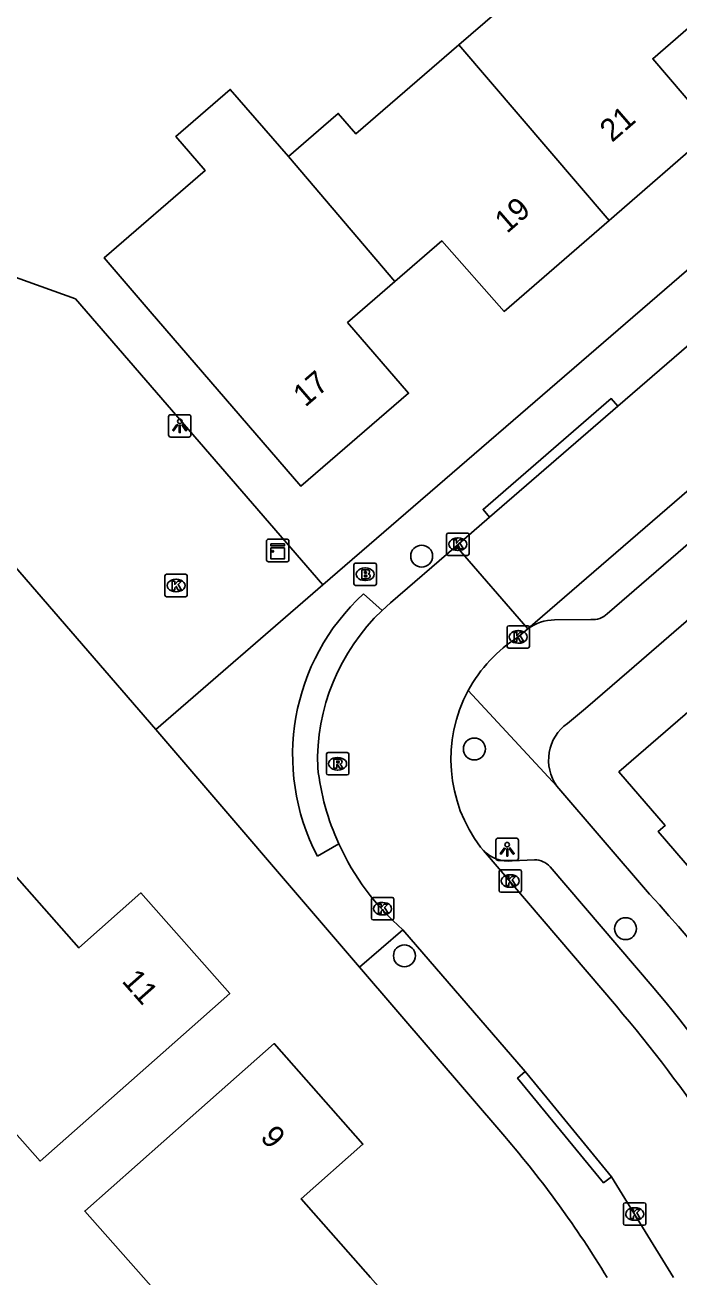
# Model space of a CAD drawing. Extents: x 157321 to 158827, y 386650 to 388532.
# Drawn here: x 157693.2 to 157722.4, y 388000 to 388055.9 of the extents above; entities that cross this region are included whole.
import ezdxf

# ---------------------------------------------------------------- set-up
doc = ezdxf.new("R2010")
doc.units = 0
for name, color, linetype in [('IMGEO_Boom', 7, 'Continuous'), ('IMGEO_Brandkraan', 7, 'Continuous'), ('IMGEO_Kast', 7, 'Continuous'), ('IMGEO_Kolk', 7, 'Continuous'), ('IMGEO_Lichtpunt', 7, 'Continuous'), ('IMGEO_Muur', 7, 'Continuous'), ('IMGEO_Pand', 7, 'Continuous'), ('IMGEO_Pand_nummerreeks', 7, 'Continuous'), ('IMGEO_Rijbaan_lokaal_open', 7, 'Continuous'), ('IMGEO_Rioolput', 7, 'Continuous'), ('IMGEO_Voetpad_open', 7, 'Continuous')]:
    doc.layers.add(name, color=color, linetype=linetype)

msp = doc.modelspace()

# ---------------------------------------------------------------- linework, layer by layer
at = {"layer": 'IMGEO_Boom'}
for centre in [(157710.885, 388032.174), (157713.237, 388023.57), (157719.978, 388015.556), (157710.117, 388014.346)]:
    msp.add_circle(centre, 0.489, dxfattribs=at)
at = {"layer": 'IMGEO_Brandkraan'}
for p, q in [((157707.868, 388030.938), (157707.868, 388031.79)), ((157707.943, 388031.864), (157708.795, 388031.864)), ((157708.356, 388031.644), (157708.381, 388031.644)), ((157708.869, 388031.79), (157708.869, 388030.938)), ((157708.379, 388031.084), (157708.354, 388031.084)), ((157708.795, 388030.864), (157707.943, 388030.864))]:
    msp.add_line(p, q, dxfattribs=at)
for points in [[(157707.868, 388030.938), (157707.868, 388031.79)], [(157707.943, 388031.864), (157708.795, 388031.864)], [(157708.216, 388031.564), (157708.216, 388031.164), (157708.429, 388031.164)], [(157708.447, 388031.564), (157708.216, 388031.564)], [(157708.395, 388031.483), (157708.341, 388031.483), (157708.341, 388031.407)], [(157708.869, 388031.79), (157708.869, 388030.938)], [(157708.341, 388031.407), (157708.394, 388031.407)], [(157708.403, 388031.331), (157708.341, 388031.331), (157708.341, 388031.25)], [(157708.341, 388031.25), (157708.403, 388031.25)], [(157708.795, 388030.864), (157707.943, 388030.864)]]:
    msp.add_lwpolyline(points, dxfattribs=at)
for centre, radius, start, end in [((157707.945, 388031.788), 0.0765, 91.552, 178.448), ((157707.945, 388031.788), 0.0765, 91.552, 178.448), ((157708.396, 388031.445), 0.0379, 267.8285, 90.9355), ((157708.451, 388031.419), 0.145, 59.4692, 91.5367), ((157708.476, 388031.466), 0.0922, 285.5137, 58.1501), ((157708.793, 388031.788), 0.0765, 1.552, 88.448), ((157708.793, 388031.788), 0.0765, 1.552, 88.448), ((157707.945, 388030.94), 0.0765, 181.552, 268.448), ((157707.945, 388030.94), 0.0765, 181.552, 268.448), ((157708.404, 388031.29), 0.0404, 269.8759, 90.5077), ((157708.435, 388031.415), 0.251, 268.6676, 293.5347), ((157708.481, 388031.274), 0.105, 301.3115, 78.989), ((157708.793, 388030.94), 0.0765, 271.552, 358.448), ((157708.793, 388030.94), 0.0765, 271.552, 358.448)]:
    msp.add_arc(centre, radius, start, end, dxfattribs=at)
for centre, major_axis, ratio, start_param, end_param in [((157708.355, 388031.364), (-0.387, 0.002), 0.722429, 4.712389, 7.853982), ((157708.38, 388031.364), (-0.39, 0.002), 0.717154, 1.570796, 4.712389)]:
    msp.add_ellipse(centre, major_axis=major_axis, ratio=ratio, start_param=start_param, end_param=end_param, dxfattribs=at)
at = {"layer": 'IMGEO_Kast'}
for p, q in [((157703.97, 388031.999), (157703.97, 388032.84)), ((157703.97, 388032.84), (157703.97, 388031.999)), ((157704.045, 388032.924), (157704.886, 388032.924)), ((157704.886, 388032.924), (157704.045, 388032.924)), ((157704.97, 388032.849), (157704.97, 388032.008)), ((157704.97, 388032.008), (157704.97, 388032.849)), ((157704.895, 388031.924), (157704.054, 388031.924)), ((157704.054, 388031.924), (157704.895, 388031.924))]:
    msp.add_line(p, q, dxfattribs=at)
for points in [[(157704.165, 388032.714), (157704.765, 388032.714), (157704.765, 388032.629), (157704.165, 388032.629), (157704.165, 388032.714)], [(157704.165, 388032.539), (157704.765, 388032.539), (157704.765, 388032.05), (157704.165, 388032.05), (157704.165, 388032.539)]]:
    msp.add_lwpolyline(points, dxfattribs=at)
msp.add_circle((157704.249, 388032.388), 0.0377, dxfattribs=at)
for centre, start, end in [((157704.048, 388032.846), 92.4484, 184.2845), ((157704.048, 388032.846), 92.4484, 184.2845), ((157704.892, 388032.846), 2.4484, 94.2845), ((157704.892, 388032.846), 2.4484, 94.2845), ((157704.048, 388032.002), 182.4484, 274.2845), ((157704.048, 388032.002), 182.4484, 274.2845), ((157704.892, 388032.002), 272.4484, 4.2845), ((157704.892, 388032.002), 272.4484, 4.2845)]:
    msp.add_arc(centre, 0.0779, start, end, dxfattribs=at)
at = {"layer": 'IMGEO_Kolk'}
for p, q in [((157712.075, 388033.202), (157712.927, 388033.202)), ((157712, 388032.276), (157712, 388033.128)), ((157712.488, 388032.982), (157712.513, 388032.982)), ((157713.001, 388033.128), (157713.001, 388032.276)), ((157712.927, 388032.202), (157712.075, 388032.202)), ((157712.511, 388032.422), (157712.486, 388032.422)), ((157699.435, 388030.435), (157699.435, 388031.287)), ((157699.51, 388031.361), (157700.362, 388031.361)), ((157699.923, 388031.141), (157699.948, 388031.141)), ((157700.436, 388031.287), (157700.436, 388030.435)), ((157700.362, 388030.361), (157699.51, 388030.361)), ((157699.946, 388030.581), (157699.921, 388030.581)), ((157714.693, 388028.142), (157714.693, 388028.994)), ((157714.768, 388029.068), (157715.62, 388029.068)), ((157715.181, 388028.848), (157715.206, 388028.848)), ((157715.694, 388028.994), (157715.694, 388028.142)), ((157715.204, 388028.288), (157715.179, 388028.288)), ((157715.62, 388028.068), (157714.768, 388028.068)), ((157714.336, 388017.256), (157714.336, 388018.108)), ((157714.411, 388018.182), (157715.263, 388018.182)), ((157715.337, 388018.108), (157715.337, 388017.256)), ((157714.824, 388017.962), (157714.849, 388017.962)), ((157715.263, 388017.182), (157714.411, 388017.182)), ((157714.847, 388017.402), (157714.822, 388017.402)), ((157708.643, 388016.019), (157708.643, 388016.871)), ((157708.718, 388016.945), (157709.57, 388016.945)), ((157709.131, 388016.725), (157709.156, 388016.725)), ((157709.644, 388016.871), (157709.644, 388016.019)), ((157709.57, 388015.945), (157708.718, 388015.945)), ((157709.154, 388016.165), (157709.129, 388016.165)), ((157719.885, 388002.4), (157719.885, 388003.252)), ((157719.96, 388003.326), (157720.812, 388003.326)), ((157720.373, 388003.106), (157720.398, 388003.106)), ((157720.886, 388003.252), (157720.886, 388002.4)), ((157720.396, 388002.546), (157720.371, 388002.546)), ((157720.812, 388002.326), (157719.96, 388002.326))]:
    msp.add_line(p, q, dxfattribs=at)
for points in [[(157712.075, 388033.202), (157712.927, 388033.202)], [(157712, 388032.276), (157712, 388033.128)], [(157712.321, 388032.902), (157712.444, 388032.902), (157712.444, 388032.751), (157712.574, 388032.902), (157712.738, 388032.902), (157712.592, 388032.751), (157712.745, 388032.502), (157712.593, 388032.502), (157712.508, 388032.666), (157712.444, 388032.599), (157712.444, 388032.502), (157712.321, 388032.502), (157712.321, 388032.902)], [(157713.001, 388033.128), (157713.001, 388032.276)], [(157712.927, 388032.202), (157712.075, 388032.202)], [(157699.435, 388030.435), (157699.435, 388031.287)], [(157699.51, 388031.361), (157700.362, 388031.361)], [(157699.756, 388031.061), (157699.879, 388031.061), (157699.879, 388030.91), (157700.009, 388031.061), (157700.173, 388031.061), (157700.027, 388030.91), (157700.18, 388030.661), (157700.028, 388030.661), (157699.943, 388030.825), (157699.879, 388030.758), (157699.879, 388030.661), (157699.756, 388030.661), (157699.756, 388031.061)], [(157700.436, 388031.287), (157700.436, 388030.435)], [(157700.362, 388030.361), (157699.51, 388030.361)], [(157714.693, 388028.142), (157714.693, 388028.994)], [(157714.768, 388029.068), (157715.62, 388029.068)], [(157715.014, 388028.768), (157715.137, 388028.768), (157715.137, 388028.617), (157715.267, 388028.768), (157715.431, 388028.768), (157715.285, 388028.617), (157715.438, 388028.368), (157715.286, 388028.368), (157715.201, 388028.532), (157715.137, 388028.465), (157715.137, 388028.368), (157715.014, 388028.368), (157715.014, 388028.768)], [(157715.694, 388028.994), (157715.694, 388028.142)], [(157715.62, 388028.068), (157714.768, 388028.068)], [(157714.336, 388017.256), (157714.336, 388018.108)], [(157714.411, 388018.182), (157715.263, 388018.182)], [(157715.337, 388018.108), (157715.337, 388017.256)], [(157714.657, 388017.882), (157714.78, 388017.882), (157714.78, 388017.731), (157714.91, 388017.882), (157715.074, 388017.882), (157714.928, 388017.731), (157715.081, 388017.482), (157714.929, 388017.482), (157714.844, 388017.646), (157714.78, 388017.579), (157714.78, 388017.482), (157714.657, 388017.482), (157714.657, 388017.882)], [(157715.263, 388017.182), (157714.411, 388017.182)], [(157708.643, 388016.019), (157708.643, 388016.871)], [(157708.718, 388016.945), (157709.57, 388016.945)], [(157708.964, 388016.645), (157709.087, 388016.645), (157709.087, 388016.494), (157709.217, 388016.645), (157709.381, 388016.645), (157709.235, 388016.494), (157709.388, 388016.245), (157709.236, 388016.245), (157709.151, 388016.409), (157709.087, 388016.342), (157709.087, 388016.245), (157708.964, 388016.245), (157708.964, 388016.645)], [(157709.644, 388016.871), (157709.644, 388016.019)], [(157709.57, 388015.945), (157708.718, 388015.945)], [(157719.885, 388002.4), (157719.885, 388003.252)], [(157719.96, 388003.326), (157720.812, 388003.326)], [(157720.206, 388003.026), (157720.329, 388003.026), (157720.329, 388002.875), (157720.459, 388003.026), (157720.623, 388003.026), (157720.477, 388002.875), (157720.63, 388002.626), (157720.478, 388002.626), (157720.393, 388002.79), (157720.329, 388002.723), (157720.329, 388002.626), (157720.206, 388002.626), (157720.206, 388003.026)], [(157720.886, 388003.252), (157720.886, 388002.4)], [(157720.812, 388002.326), (157719.96, 388002.326)]]:
    msp.add_lwpolyline(points, dxfattribs=at)
for centre, start, end in [((157712.077, 388033.126), 91.552, 178.448), ((157712.077, 388033.126), 91.552, 178.448), ((157712.925, 388033.126), 1.552, 88.448), ((157712.925, 388033.126), 1.552, 88.448), ((157712.077, 388032.278), 181.552, 268.448), ((157712.077, 388032.278), 181.552, 268.448), ((157712.925, 388032.278), 271.552, 358.448), ((157712.925, 388032.278), 271.552, 358.448), ((157699.512, 388031.285), 91.552, 178.448), ((157699.512, 388031.285), 91.552, 178.448), ((157700.36, 388031.285), 1.552, 88.448), ((157700.36, 388031.285), 1.552, 88.448), ((157699.512, 388030.437), 181.552, 268.448), ((157699.512, 388030.437), 181.552, 268.448), ((157700.36, 388030.437), 271.552, 358.448), ((157700.36, 388030.437), 271.552, 358.448), ((157714.77, 388028.992), 91.552, 178.448), ((157714.77, 388028.992), 91.552, 178.448), ((157715.618, 388028.992), 1.552, 88.448), ((157715.618, 388028.992), 1.552, 88.448), ((157714.77, 388028.144), 181.552, 268.448), ((157714.77, 388028.144), 181.552, 268.448), ((157715.618, 388028.144), 271.552, 358.448), ((157715.618, 388028.144), 271.552, 358.448), ((157714.413, 388018.106), 91.552, 178.448), ((157714.413, 388018.106), 91.552, 178.448), ((157715.261, 388018.106), 1.552, 88.448), ((157715.261, 388018.106), 1.552, 88.448), ((157714.413, 388017.258), 181.552, 268.448), ((157714.413, 388017.258), 181.552, 268.448), ((157715.261, 388017.258), 271.552, 358.448), ((157715.261, 388017.258), 271.552, 358.448), ((157708.72, 388016.869), 91.552, 178.448), ((157708.72, 388016.869), 91.552, 178.448), ((157709.568, 388016.869), 1.552, 88.448), ((157709.568, 388016.869), 1.552, 88.448), ((157708.72, 388016.021), 181.552, 268.448), ((157708.72, 388016.021), 181.552, 268.448), ((157709.568, 388016.021), 271.552, 358.448), ((157709.568, 388016.021), 271.552, 358.448), ((157719.962, 388003.25), 91.552, 178.448), ((157719.962, 388003.25), 91.552, 178.448), ((157720.81, 388003.25), 1.552, 88.448), ((157720.81, 388003.25), 1.552, 88.448), ((157719.962, 388002.402), 181.552, 268.448), ((157719.962, 388002.402), 181.552, 268.448), ((157720.81, 388002.402), 271.552, 358.448), ((157720.81, 388002.402), 271.552, 358.448)]:
    msp.add_arc(centre, 0.0765, start, end, dxfattribs=at)
for centre, major_axis, ratio, start_param, end_param in [((157712.487, 388032.702), (-0.387, 0.002), 0.722429, 4.712389, 7.853982), ((157712.512, 388032.702), (-0.39, 0.002), 0.717154, 1.570796, 4.712389), ((157699.922, 388030.861), (-0.387, 0.002), 0.722429, 4.712389, 7.853982), ((157699.947, 388030.861), (-0.39, 0.002), 0.717154, 1.570796, 4.712389), ((157715.18, 388028.568), (-0.387, 0.002), 0.722429, 4.712389, 7.853982), ((157715.205, 388028.568), (-0.39, 0.002), 0.717154, 1.570796, 4.712389), ((157714.823, 388017.682), (-0.387, 0.002), 0.722429, 4.712389, 7.853982), ((157714.848, 388017.682), (-0.39, 0.002), 0.717154, 1.570796, 4.712389), ((157709.13, 388016.445), (-0.387, 0.002), 0.722429, 4.712389, 7.853982), ((157709.155, 388016.445), (-0.39, 0.002), 0.717154, 1.570796, 4.712389), ((157720.372, 388002.826), (-0.387, 0.002), 0.722429, 4.712389, 7.853982), ((157720.397, 388002.826), (-0.39, 0.002), 0.717154, 1.570796, 4.712389)]:
    msp.add_ellipse(centre, major_axis=major_axis, ratio=ratio, start_param=start_param, end_param=end_param, dxfattribs=at)
at = {"layer": 'IMGEO_Lichtpunt'}
for p, q in [((157699.601, 388038.387), (157699.601, 388037.58)), ((157699.601, 388038.387), (157699.601, 388037.58)), ((157700.503, 388038.482), (157699.695, 388038.482)), ((157700.503, 388038.482), (157699.695, 388038.482)), ((157700.597, 388037.58), (157700.597, 388038.387)), ((157700.597, 388037.58), (157700.597, 388038.387)), ((157699.695, 388037.486), (157700.503, 388037.486)), ((157699.695, 388037.486), (157700.503, 388037.486)), ((157714.201, 388019.502), (157714.201, 388018.695)), ((157714.201, 388019.502), (157714.201, 388018.695)), ((157715.103, 388019.597), (157714.295, 388019.597)), ((157715.103, 388019.597), (157714.295, 388019.597)), ((157715.197, 388018.695), (157715.197, 388019.502)), ((157715.197, 388018.695), (157715.197, 388019.502)), ((157714.295, 388018.601), (157715.103, 388018.601)), ((157714.295, 388018.601), (157715.103, 388018.601))]:
    msp.add_line(p, q, dxfattribs=at)
for points in [[(157699.975, 388038.051), (157700.014, 388038.023), (157699.826, 388037.761), (157699.788, 388037.788), (157699.975, 388038.051)], [(157700.077, 388038.003), (157700.124, 388038.003), (157700.124, 388037.681), (157700.077, 388037.681), (157700.077, 388038.003)], [(157700.187, 388038.023), (157700.225, 388038.05), (157700.412, 388037.788), (157700.373, 388037.76), (157700.187, 388038.023)], [(157714.575, 388019.166), (157714.614, 388019.138), (157714.426, 388018.876), (157714.388, 388018.903), (157714.575, 388019.166)], [(157714.677, 388019.118), (157714.724, 388019.118), (157714.724, 388018.796), (157714.677, 388018.796), (157714.677, 388019.118)], [(157714.787, 388019.138), (157714.825, 388019.165), (157715.012, 388018.903), (157714.973, 388018.875), (157714.787, 388019.138)]]:
    msp.add_lwpolyline(points, dxfattribs=at)
for centre in [(157700.1, 388038.185), (157714.7, 388019.3)]:
    msp.add_circle(centre, 0.0994, dxfattribs=at)
for centre, start, end in [((157699.695, 388038.387), 90, 180), ((157699.695, 388038.387), 90, 180), ((157700.503, 388038.387), 0, 90), ((157700.503, 388038.387), 0, 90), ((157699.695, 388037.58), 180, 270), ((157699.695, 388037.58), 180, 270), ((157700.503, 388037.58), 270, 0), ((157700.503, 388037.58), 270, 360), ((157714.295, 388019.502), 90, 180), ((157714.295, 388019.502), 90, 180), ((157715.103, 388019.502), 0, 90), ((157715.103, 388019.502), 0, 90), ((157714.295, 388018.695), 180, 270), ((157714.295, 388018.695), 180, 270), ((157715.103, 388018.695), 270, 0), ((157715.103, 388018.695), 270, 360)]:
    msp.add_arc(centre, 0.0946, start, end, dxfattribs=at)
at = {"layer": 'IMGEO_Muur'}
msp.add_lwpolyline([(157731.629, 388036.999), (157720.141, 388027.062)], dxfattribs=at)
at = {"layer": 'IMGEO_Pand'}
for points in [[(157712.543, 388054.986), (157717.131, 388058.952), (157716.347, 388059.859), (157718.57, 388061.78)], [(157723.328, 388056.212), (157721.189, 388054.362), (157723.9, 388051.19), (157719.241, 388047.15)], [(157704.942, 388050), (157706.503, 388051.35), (157707.164, 388051.921), (157707.948, 388051.014), (157712.543, 388054.986)], [(157719.241, 388047.15), (157712.543, 388054.986)], [(157709.693, 388044.417), (157707.583, 388042.591), (157710.3, 388039.44), (157705.5, 388035.29), (157698.78, 388043.09), (157696.726, 388045.474), (157701.239, 388049.375), (157699.927, 388050.893), (157702.354, 388052.99), (157704.942, 388050)], [(157704.942, 388050), (157709.693, 388044.417)], [(157719.241, 388047.15), (157714.56, 388043.09), (157711.793, 388046.234), (157709.693, 388044.417)], [(157730.919, 388024.86), (157733.398, 388027.002), (157729.737, 388031.239), (157727.25, 388029.09), (157719.68, 388022.55), (157721.749, 388020.157), (157721.432, 388019.883), (157723.011, 388018.056)], [(157691.937, 388018.837), (157695.599, 388014.698), (157698.37, 388017.15), (157702.33, 388012.66), (157698.583, 388009.351), (157693.868, 388005.187), (157689.913, 388009.665), (157691.111, 388010.723), (157687.454, 388014.864)], [(157704.679, 387995.394), (157701.016, 387999.537), (157699.82, 387998.479), (157698.475, 388000), (157695.859, 388002.959), (157700.564, 388007.119), (157704.31, 388010.43), (157708.27, 388005.94), (157705.51, 388003.497), (157708.606, 388000), (157709.175, 387999.357)]]:
    msp.add_lwpolyline(points, dxfattribs=at)
at = {"layer": 'IMGEO_Rijbaan_lokaal_open'}
for points in [[(157686.339, 388046.709), (157686.41, 388046.896), (157695.446, 388043.652), (157706.484, 388030.899)], [(157727.498, 388045.661), (157719.629, 388038.865)], [(157699.026, 388024.437), (157686.607, 388038.807), (157685.352, 388044.075)], [(157715.614, 388028.928), (157731.101, 388042.303)], [(157719.629, 388038.865), (157713.915, 388033.912)], [(157713.915, 388033.912), (157712.422, 388032.622)], [(157712.422, 388032.622), (157709.49, 388030.089), (157709.118, 388029.751)], [(157712.422, 388032.622), (157715.614, 388028.928)], [(157706.484, 388030.899), (157699.026, 388024.437)], [(157715.614, 388028.928), (157715.196, 388028.571)], [(157713.517, 388019.186), (157713.643, 388019.039)], [(157713.643, 388019.039), (157719.57, 388012.096)], [(157715.496, 388009.181), (157710.046, 388015.506)], [(157715.496, 388009.181), (157716.471, 388008.014), (157719.356, 388004.483)], [(157722.111, 388000), (157719.356, 388004.483)]]:
    msp.add_lwpolyline(points, dxfattribs=at)
for centre, radius, start, end in [((157715.56, 388023.024), 9.314, 133.7584, 181.7454), ((157718.648, 388023.116), 6.456, 122.3257, 151.6429), ((157718.653, 388023.109), 6.463, 151.6142, 217.3761), ((157717.424, 388024.007), 11.245, 186.4674, 204.513), ((157717.436, 388023.985), 11.248, 204.3873, 228.9258), ((157672.877, 387972.272), 61.369, 26.86057, 40.46051)]:
    msp.add_arc(centre, radius, start, end, dxfattribs=at)
at = {"layer": 'IMGEO_Rioolput'}
for p, q in [((157706.639, 388022.485), (157706.639, 388023.337)), ((157706.714, 388023.411), (157707.566, 388023.411)), ((157707.127, 388023.191), (157707.152, 388023.191)), ((157707.64, 388023.337), (157707.64, 388022.485)), ((157707.15, 388022.631), (157707.125, 388022.631)), ((157707.566, 388022.411), (157706.714, 388022.411))]:
    msp.add_line(p, q, dxfattribs=at)
for points in [[(157706.639, 388022.485), (157706.639, 388023.337)], [(157706.714, 388023.411), (157707.566, 388023.411)], [(157707.228, 388023.109), (157706.976, 388023.111), (157706.976, 388022.711)], [(157707.64, 388023.337), (157707.64, 388022.485)], [(157706.976, 388022.711), (157707.1, 388022.711), (157707.1, 388022.873), (157707.111, 388022.873)], [(157707.154, 388023.03), (157707.1, 388023.03), (157707.1, 388022.949)], [(157707.1, 388022.949), (157707.152, 388022.949)], [(157707.158, 388022.844), (157707.229, 388022.711), (157707.369, 388022.711), (157707.304, 388022.837)], [(157707.566, 388022.411), (157706.714, 388022.411)]]:
    msp.add_lwpolyline(points, dxfattribs=at)
for centre, radius, start, end in [((157706.716, 388023.335), 0.0765, 91.552, 178.448), ((157706.716, 388023.335), 0.0765, 91.552, 178.448), ((157707.227, 388022.999), 0.109, 350.3612, 89.416), ((157707.564, 388023.335), 0.0765, 1.552, 88.448), ((157707.564, 388023.335), 0.0765, 1.552, 88.448), ((157707.11, 388022.82), 0.0533, 26.0293, 88.6989), ((157707.136, 388023.138), 0.19, 274.7715, 282.9687), ((157707.16, 388022.934), 0.0964, 77.0061, 93.1865), ((157707.174, 388022.991), 0.0378, 276.6634, 79.6772), ((157707.225, 388022.999), 0.112, 277.5842, 350.9817), ((157707.209, 388022.784), 0.108, 29.5134, 73.7905), ((157706.716, 388022.487), 0.0765, 181.552, 268.448), ((157706.716, 388022.487), 0.0765, 181.552, 268.448), ((157707.564, 388022.487), 0.0765, 271.552, 358.448), ((157707.564, 388022.487), 0.0765, 271.552, 358.448)]:
    msp.add_arc(centre, radius, start, end, dxfattribs=at)
for centre, major_axis, ratio, start_param, end_param in [((157707.126, 388022.911), (-0.387, 0.002), 0.722429, 4.712389, 7.853982), ((157707.151, 388022.911), (-0.39, 0.002), 0.717154, 1.570796, 4.712389)]:
    msp.add_ellipse(centre, major_axis=major_axis, ratio=ratio, start_param=start_param, end_param=end_param, dxfattribs=at)
at = {"layer": 'IMGEO_Voetpad_open'}
for points in [[(157706.484, 388030.899), (157753.169, 388071.227)], [(157713.915, 388033.912), (157713.626, 388034.255), (157719.337, 388039.201), (157719.629, 388038.865)], [(157729.759, 388038.765), (157719.163, 388029.6)], [(157717.389, 388024.713), (157718.193, 388025.377), (157720.141, 388027.062), (157731.629, 388036.999)], [(157708.295, 388030.49), (157709.118, 388029.751)], [(157718.434, 388029.342), (157716.817, 388029.328)], [(157716.921, 388021.915), (157712.967, 388026.182)], [(157708.109, 388013.845), (157699.026, 388024.437)], [(157721.053, 388017.093), (157716.921, 388021.915)], [(157707.192, 388019.341), (157706.238, 388018.791)], [(157714.927, 388018.578), (157715.925, 388018.627)], [(157716.613, 388018.32), (157721.17, 388012.988)], [(157710.046, 388015.506), (157708.109, 388013.845)], [(157714.59, 388006.287), (157708.109, 388013.845)], [(157719.356, 388004.483), (157718.997, 388004.222), (157715.164, 388008.892), (157715.496, 388009.181)]]:
    msp.add_lwpolyline(points, dxfattribs=at)
for centre, radius, start, end in [((157714.881, 388023.302), 9.749, 132.4949, 207.5606), ((157716.833, 388027.271), 2.057, 90.4468, 126.3373), ((157718.502, 388030.309), 0.969, 265.9716, 313.0071), ((157718.552, 388023.08), 2.005, 125.4686, 215.5404), ((157714.757, 388020.123), 1.554, 224.2193, 276.281), ((157715.905, 388017.657), 0.97, 43.1101, 88.7951), ((157670.818, 387971.198), 68.043, 25.04236, 42.41509), ((157672.569, 387972.121), 63.499, 26.04284, 40.05946), ((157678.169, 387975.028), 47.996, 31.3522, 40.6386)]:
    msp.add_arc(centre, radius, start, end, dxfattribs=at)

# ---------------------------------------------------------------- texts
at = {"layer": 'IMGEO_Pand_nummerreeks'}
for s, rotation, p in [('21', 40.9331, (157719.375, 388050.602)), ('19', 40.9331, (157714.688, 388046.537)), ('17', 40.8462, (157705.695, 388038.79)), ('11', 311.411, (157697.479, 388013.201)), ('9', 311.411, (157703.647, 388006.222))]:
    msp.add_text(s, height=1, rotation=rotation, dxfattribs=at).set_placement(p)

doc.saveas('drawing.dxf')
